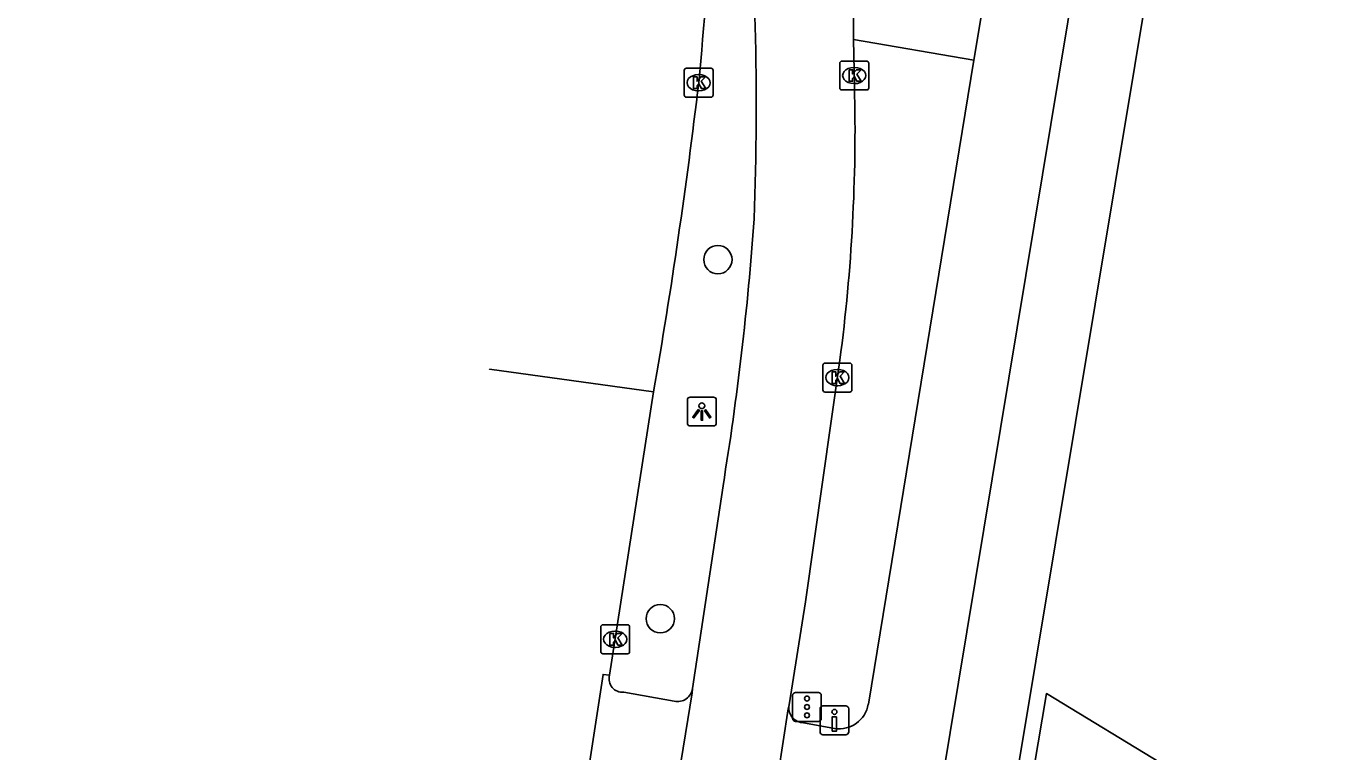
# Model space of a CAD drawing. Extents: x 161696 to 162377, y 380761 to 381673.
# Drawn here: x 161717.57 to 161763.08, y 381057.9 to 381082.96 of the extents above; entities that cross this region are included whole.
import ezdxf

# ---------------------------------------------------------------- set-up
doc = ezdxf.new("R2010")
doc.units = 0
for name, color, linetype in [('IMGEO_Boom', 7, 'Continuous'), ('IMGEO_Drukknoppaal', 7, 'Continuous'), ('IMGEO_Fietspad_gesloten', 7, 'Continuous'), ('IMGEO_Kolk', 7, 'Continuous'), ('IMGEO_Lichtpunt', 7, 'Continuous'), ('IMGEO_Meer_plas_ven_vijver', 7, 'Continuous'), ('IMGEO_OVBaan_gesloten', 7, 'Continuous'), ('IMGEO_Rijbaan_lokaal_open', 7, 'Continuous'), ('IMGEO_Rijbaan_regionaal_gesloten', 7, 'Continuous'), ('IMGEO_Verkeersregelinstallatiepaal', 7, 'Continuous'), ('IMGEO_Voetpad_open', 7, 'Continuous')]:
    doc.layers.add(name, color=color, linetype=linetype)

msp = doc.modelspace()

# ---------------------------------------------------------------- linework, layer by layer
at = {"layer": 'IMGEO_Boom'}
for centre in [(161741.478, 381074.896), (161739.488, 381062.49)]:
    msp.add_circle(centre, 0.489, dxfattribs=at)
at = {"layer": 'IMGEO_Drukknoppaal'}
for p, q in [((161745.013, 381058.579), (161745.013, 381059.379)), ((161745.013, 381059.379), (161745.013, 381058.579)), ((161745.113, 381059.479), (161745.903, 381059.479)), ((161745.903, 381059.479), (161745.113, 381059.479)), ((161746.003, 381059.379), (161746.003, 381058.579)), ((161746.003, 381058.579), (161746.003, 381059.379)), ((161745.903, 381058.479), (161745.113, 381058.479)), ((161745.113, 381058.479), (161745.903, 381058.479))]:
    msp.add_line(p, q, dxfattribs=at)
msp.add_lwpolyline([(161745.583, 381059.104), (161745.583, 381058.604), (161745.433, 381058.604), (161745.433, 381059.104), (161745.583, 381059.104)], dxfattribs=at)
msp.add_circle((161745.508, 381059.269), 0.085, dxfattribs=at)
for centre, start, end in [((161745.113, 381059.379), 90, 180), ((161745.113, 381059.379), 90, 180), ((161745.903, 381059.379), 0, 90), ((161745.903, 381059.379), 360, 90), ((161745.113, 381058.579), 180, 270), ((161745.113, 381058.579), 180, 270), ((161745.903, 381058.579), 270, 0), ((161745.903, 381058.579), 270, 0)]:
    msp.add_arc(centre, 0.1, start, end, dxfattribs=at)
at = {"layer": 'IMGEO_Fietspad_gesloten'}
for points in [[(161717.567, 380865.73), (161755.609, 381095.365)], [(161750.326, 381081.788), (161746.681, 381059.533)], [(161738.225, 381059.952), (161739.971, 381059.641)], [(161745.515, 381058.698), (161744.384, 381058.897)]]:
    msp.add_lwpolyline(points, dxfattribs=at)
for centre, radius, start, end in [((161738.176, 381060.409), 0.459, 164.0103, 276.0825), ((161740.091, 381060.135), 0.508, 256.3905, 354.0231), ((161744.45, 381059.413), 0.52, 168.9769, 262.678), ((161745.672, 381059.71), 1.024, 261.1727, 350.042)]:
    msp.add_arc(centre, radius, start, end, dxfattribs=at)
at = {"layer": 'IMGEO_Kolk'}
for p, q in [((161740.314, 381080.583), (161740.314, 381081.435)), ((161740.389, 381081.509), (161741.241, 381081.509)), ((161741.315, 381081.435), (161741.315, 381080.583)), ((161745.693, 381080.832), (161745.693, 381081.684)), ((161745.768, 381081.758), (161746.62, 381081.758)), ((161746.181, 381081.538), (161746.206, 381081.538)), ((161746.694, 381081.684), (161746.694, 381080.832)), ((161740.802, 381081.289), (161740.827, 381081.289)), ((161746.204, 381080.978), (161746.179, 381080.978)), ((161741.241, 381080.509), (161740.389, 381080.509)), ((161740.825, 381080.729), (161740.8, 381080.729)), ((161746.62, 381080.758), (161745.768, 381080.758)), ((161745.11, 381070.394), (161745.11, 381071.246)), ((161745.185, 381071.32), (161746.037, 381071.32)), ((161745.598, 381071.1), (161745.623, 381071.1)), ((161746.111, 381071.246), (161746.111, 381070.394)), ((161745.621, 381070.54), (161745.596, 381070.54)), ((161746.037, 381070.32), (161745.185, 381070.32)), ((161737.502, 381062.279), (161738.354, 381062.279)), ((161737.427, 381061.353), (161737.427, 381062.205)), ((161737.915, 381062.059), (161737.94, 381062.059)), ((161738.428, 381062.205), (161738.428, 381061.353)), ((161737.938, 381061.499), (161737.913, 381061.499)), ((161738.354, 381061.279), (161737.502, 381061.279))]:
    msp.add_line(p, q, dxfattribs=at)
for points in [[(161740.314, 381080.583), (161740.314, 381081.435)], [(161740.389, 381081.509), (161741.241, 381081.509)], [(161741.315, 381081.435), (161741.315, 381080.583)], [(161745.693, 381080.832), (161745.693, 381081.684)], [(161745.768, 381081.758), (161746.62, 381081.758)], [(161746.014, 381081.458), (161746.137, 381081.458), (161746.137, 381081.307), (161746.267, 381081.458), (161746.431, 381081.458), (161746.285, 381081.307), (161746.438, 381081.058), (161746.286, 381081.058), (161746.201, 381081.222), (161746.137, 381081.155), (161746.137, 381081.058), (161746.014, 381081.058), (161746.014, 381081.458)], [(161746.694, 381081.684), (161746.694, 381080.832)], [(161740.635, 381081.209), (161740.758, 381081.209), (161740.758, 381081.058), (161740.888, 381081.209), (161741.052, 381081.209), (161740.906, 381081.058), (161741.059, 381080.809), (161740.907, 381080.809), (161740.822, 381080.973), (161740.758, 381080.906), (161740.758, 381080.809), (161740.635, 381080.809), (161740.635, 381081.209)], [(161741.241, 381080.509), (161740.389, 381080.509)], [(161746.62, 381080.758), (161745.768, 381080.758)], [(161745.11, 381070.394), (161745.11, 381071.246)], [(161745.185, 381071.32), (161746.037, 381071.32)], [(161745.431, 381071.02), (161745.554, 381071.02), (161745.554, 381070.869), (161745.684, 381071.02), (161745.848, 381071.02), (161745.702, 381070.869), (161745.855, 381070.62), (161745.703, 381070.62), (161745.618, 381070.784), (161745.554, 381070.717), (161745.554, 381070.62), (161745.431, 381070.62), (161745.431, 381071.02)], [(161746.111, 381071.246), (161746.111, 381070.394)], [(161746.037, 381070.32), (161745.185, 381070.32)], [(161737.502, 381062.279), (161738.354, 381062.279)], [(161737.427, 381061.353), (161737.427, 381062.205)], [(161737.748, 381061.979), (161737.871, 381061.979), (161737.871, 381061.828), (161738.001, 381061.979), (161738.165, 381061.979), (161738.019, 381061.828), (161738.172, 381061.579), (161738.02, 381061.579), (161737.935, 381061.743), (161737.871, 381061.676), (161737.871, 381061.579), (161737.748, 381061.579), (161737.748, 381061.979)], [(161738.428, 381062.205), (161738.428, 381061.353)], [(161738.354, 381061.279), (161737.502, 381061.279)]]:
    msp.add_lwpolyline(points, dxfattribs=at)
for centre, start, end in [((161740.391, 381081.433), 91.552, 178.448), ((161740.391, 381081.433), 91.552, 178.448), ((161741.239, 381081.433), 1.552, 88.448), ((161741.239, 381081.433), 1.552, 88.448), ((161745.77, 381081.682), 91.552, 178.448), ((161745.77, 381081.682), 91.552, 178.448), ((161746.618, 381081.682), 1.552, 88.448), ((161746.618, 381081.682), 1.552, 88.448), ((161740.391, 381080.585), 181.552, 268.448), ((161740.391, 381080.585), 181.552, 268.448), ((161741.239, 381080.585), 271.552, 358.448), ((161741.239, 381080.585), 271.552, 358.448), ((161745.77, 381080.834), 181.552, 268.448), ((161745.77, 381080.834), 181.552, 268.448), ((161746.618, 381080.834), 271.552, 358.448), ((161746.618, 381080.834), 271.552, 358.448), ((161745.187, 381071.244), 91.552, 178.448), ((161745.187, 381071.244), 91.552, 178.448), ((161746.035, 381071.244), 1.552, 88.448), ((161746.035, 381071.244), 1.552, 88.448), ((161745.187, 381070.396), 181.552, 268.448), ((161745.187, 381070.396), 181.552, 268.448), ((161746.035, 381070.396), 271.552, 358.448), ((161746.035, 381070.396), 271.552, 358.448), ((161737.504, 381062.203), 91.552, 178.448), ((161737.504, 381062.203), 91.552, 178.448), ((161738.352, 381062.203), 1.552, 88.448), ((161738.352, 381062.203), 1.552, 88.448), ((161737.504, 381061.355), 181.552, 268.448), ((161737.504, 381061.355), 181.552, 268.448), ((161738.352, 381061.355), 271.552, 358.448), ((161738.352, 381061.355), 271.552, 358.448)]:
    msp.add_arc(centre, 0.0765, start, end, dxfattribs=at)
for centre, major_axis, ratio, start_param, end_param in [((161746.18, 381081.258), (-0.387, 0.002), 0.722429, 4.712389, 7.853982), ((161746.205, 381081.258), (-0.39, 0.002), 0.717154, 1.570796, 4.712389), ((161740.801, 381081.009), (-0.387, 0.002), 0.722429, 4.712389, 7.853982), ((161740.826, 381081.009), (-0.39, 0.002), 0.717154, 1.570796, 4.712389), ((161745.597, 381070.82), (-0.387, 0.002), 0.722429, 4.712389, 7.853982), ((161745.622, 381070.82), (-0.39, 0.002), 0.717154, 1.570796, 4.712389), ((161737.914, 381061.779), (-0.387, 0.002), 0.722429, 4.712389, 7.853982), ((161737.939, 381061.779), (-0.39, 0.002), 0.717154, 1.570796, 4.712389)]:
    msp.add_ellipse(centre, major_axis=major_axis, ratio=ratio, start_param=start_param, end_param=end_param, dxfattribs=at)
at = {"layer": 'IMGEO_Lichtpunt'}
for p, q in [((161740.425, 381070.051), (161740.425, 381069.244)), ((161740.425, 381070.051), (161740.425, 381069.244)), ((161741.327, 381070.146), (161740.519, 381070.146)), ((161741.327, 381070.146), (161740.519, 381070.146)), ((161741.421, 381069.244), (161741.421, 381070.051)), ((161741.421, 381069.244), (161741.421, 381070.051)), ((161740.519, 381069.15), (161741.327, 381069.15)), ((161740.519, 381069.15), (161741.327, 381069.15))]:
    msp.add_line(p, q, dxfattribs=at)
for points in [[(161740.799, 381069.715), (161740.838, 381069.687), (161740.65, 381069.425), (161740.612, 381069.452), (161740.799, 381069.715)], [(161740.901, 381069.667), (161740.948, 381069.667), (161740.948, 381069.345), (161740.901, 381069.345), (161740.901, 381069.667)], [(161741.011, 381069.687), (161741.049, 381069.714), (161741.236, 381069.452), (161741.197, 381069.424), (161741.011, 381069.687)]]:
    msp.add_lwpolyline(points, dxfattribs=at)
msp.add_circle((161740.924, 381069.849), 0.0994, dxfattribs=at)
for centre, start, end in [((161740.519, 381070.051), 90, 180), ((161740.519, 381070.051), 90, 180), ((161741.327, 381070.051), 0, 90), ((161741.327, 381070.051), 0, 90), ((161740.519, 381069.244), 180, 270), ((161740.519, 381069.244), 180, 270), ((161741.327, 381069.244), 270, 0), ((161741.327, 381069.244), 270, 360)]:
    msp.add_arc(centre, 0.0946, start, end, dxfattribs=at)
at = {"layer": 'IMGEO_Meer_plas_ven_vijver'}
msp.add_lwpolyline([(161752.401, 381057.311), (161752.841, 381059.901), (161786.5, 381039.453), (161804.694, 381028.617)], dxfattribs=at)
at = {"layer": 'IMGEO_OVBaan_gesloten'}
for points in [[(161739.255, 381070.325), (161733.581, 381071.116), (161733.581, 381071.116)], [(161737.735, 381060.535), (161739.255, 381070.325)], [(161736.985, 381057.118), (161737.507, 381060.564), (161737.735, 381060.535)]]:
    msp.add_lwpolyline(points, dxfattribs=at)
for centre, radius, start, end in [((161527.322, 381101.418), 214.466, 354.53945, 357.75059), ((161547.327, 381103.805), 194.826, 350.10492, 353.28067)]:
    msp.add_arc(centre, radius, start, end, dxfattribs=at)
at = {"layer": 'IMGEO_Rijbaan_lokaal_open'}
for points in [[(161751.293, 381087.571), (161750.326, 381081.788)], [(161746.172, 381082.507), (161750.326, 381081.788)]]:
    msp.add_lwpolyline(points, dxfattribs=at)
at = {"layer": 'IMGEO_Rijbaan_regionaal_gesloten'}
for points in [[(161746.172, 381082.507), (161746.135, 381088.444)], [(161746.201, 381080.877), (161746.172, 381082.507)], [(161743.94, 381059.512), (161744.513, 381063.077), (161745.696, 381071.42)], [(161741.656, 381067.079), (161741.138, 381063.654), (161740.596, 381060.082)], [(161740.596, 381060.082), (161740.59, 381059.932), (161740.048, 381056.596)], [(161743.396, 381055.983), (161743.912, 381059.378), (161743.94, 381059.512)]]:
    msp.add_lwpolyline(points, dxfattribs=at)
for centre, radius, start, end in [((161988.477, 381088.024), 245.763, 178.85297, 181.18145), ((161639.425, 381080.144), 103.38, 357.87231, 1.55913), ((161685.442, 381079.38), 60.778, 352.47484, 1.41183), ((161639.958, 381083.637), 103.037, 350.75254, 355.92003)]:
    msp.add_arc(centre, radius, start, end, dxfattribs=at)
at = {"layer": 'IMGEO_Verkeersregelinstallatiepaal'}
for p, q in [((161744.064, 381059.039), (161744.064, 381059.839)), ((161744.064, 381059.839), (161744.064, 381059.039)), ((161744.164, 381059.939), (161744.954, 381059.939)), ((161744.954, 381059.939), (161744.164, 381059.939)), ((161745.054, 381059.839), (161745.054, 381059.039)), ((161745.054, 381059.039), (161745.054, 381059.839)), ((161744.954, 381058.939), (161744.164, 381058.939)), ((161744.164, 381058.939), (161744.954, 381058.939))]:
    msp.add_line(p, q, dxfattribs=at)
for centre in [(161744.559, 381059.729), (161744.559, 381059.439), (161744.559, 381059.149)]:
    msp.add_circle(centre, 0.085, dxfattribs=at)
for centre, start, end in [((161744.164, 381059.839), 90, 180), ((161744.164, 381059.839), 90, 180), ((161744.954, 381059.839), 0, 90), ((161744.954, 381059.839), 360, 90), ((161744.164, 381059.039), 180, 270), ((161744.164, 381059.039), 180, 270), ((161744.954, 381059.039), 270, 0), ((161744.954, 381059.039), 270, 0)]:
    msp.add_arc(centre, 0.1, start, end, dxfattribs=at)
at = {"layer": 'IMGEO_Voetpad_open'}
msp.add_lwpolyline([(161757.96, 381094.016), (161751.783, 381056.863), (161751.055, 381052.485), (161745.065, 381016.456), (161744.222, 381011.385), (161743.99, 381009.989), (161742.341, 381000), (161725.046, 380895.238), (161719.314, 380861.106), (161723.616, 380854.735)], dxfattribs=at)

doc.saveas('drawing.dxf')
